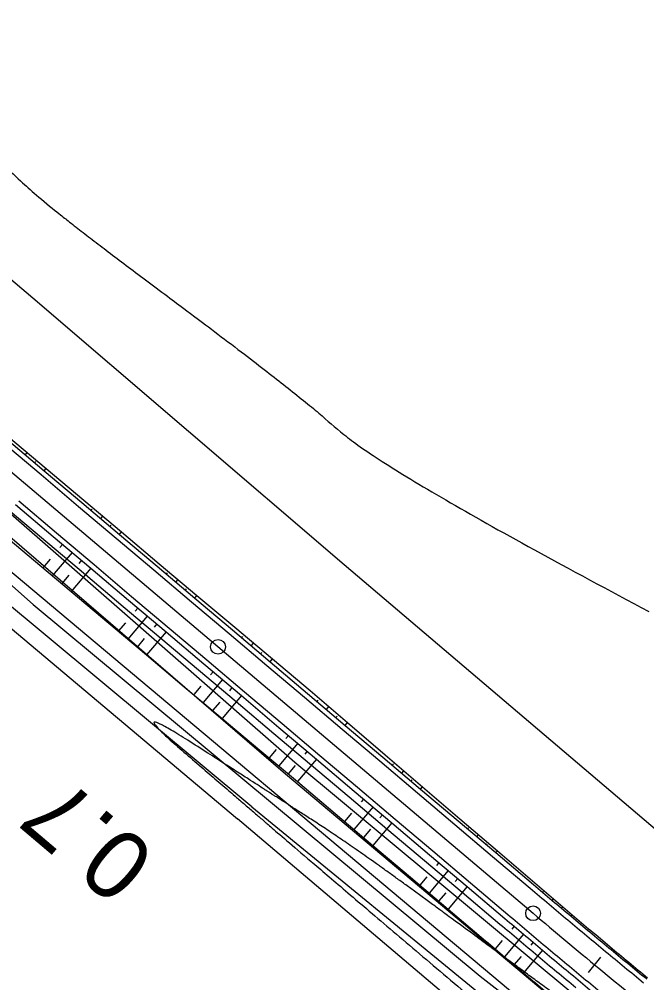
# Model space of a CAD drawing. Extents: x -495905 to -478420, y -1113297 to -1107716.
# Drawn here: x -481234.7 to -481171.1, y -1113103.8 to -1113006.1 of the extents above; entities that cross this region are included whole.
import ezdxf

# ---------------------------------------------------------------- set-up
doc = ezdxf.new("R2010")
doc.units = 0
for name, color, linetype in [('01_OBVOD PÚ', 7, 'Continuous'), ('07_VODOVOD', 7, 'Continuous'), ('2D_VRSTEVNICE', 7, 'Continuous'), ('C11_HATCH_SLOPE_L', 7, 'Continuous'), ('C11_HATCH_SLOPE_R', 7, 'Continuous'), ('C11_HECTOMETRY', 7, 'Continuous'), ('C11_HLBODY', 7, 'Continuous'), ('C11_HRANA_TELESO', 7, 'Continuous'), ('C11_KORUNA', 7, 'Continuous'), ('C11_OSA', 7, 'Continuous'), ('C11_PRIKOP', 7, 'Continuous'), ('C11_STANICENI', 7, 'Continuous'), ('C11_VOZOVKA', 7, 'Continuous'), ('C11_ZPEVKRAJ', 7, 'Continuous'), ('ODVODNĚNÍ PLOŠNÉ', 7, 'Continuous'), ('VYRAZNE_VRST', 7, 'Continuous'), ('zamereni', 7, 'Continuous')]:
    doc.layers.add(name, color=color, linetype=linetype)

msp = doc.modelspace()

# ---------------------------------------------------------------- linework, layer by layer
at = {"layer": '01_OBVOD PÚ'}
msp.add_line((-481246.55, -1113052.94), (-481180.78, -1113108.11), dxfattribs=at)
at = {"layer": '07_VODOVOD'}
msp.add_lwpolyline([(-481447.469, -1112865.773), (-481438.82, -1112866.211), (-481429.961, -1112867.07), (-481404.32, -1112889.15), (-481378.961, -1112910.98), (-481353.922, -1112932.449), (-481328.633, -1112953.9), (-481296.867, -1112980.631), (-481265.188, -1113007.369), (-481233.344, -1113034.369), (-481201.773, -1113061.42), (-481169.992, -1113088.439), (-481138.523, -1113115.131), (-481106.633, -1113142.02), (-481094.664, -1113152.178)], dxfattribs=at)
at = {"layer": '2D_VRSTEVNICE'}
msp.add_open_spline([(-481551.297, -1112756.923), (-481547.439, -1112761.88), (-481547.108, -1112762.465), (-481545.918, -1112763.498), (-481537.582, -1112762.562), (-481513.68, -1112779.11), (-481513.68, -1112779.11), (-481513.68, -1112779.11), (-481491.05, -1112801.053), (-481482.63, -1112813.077), (-481477.046, -1112818.516), (-481476.802, -1112818.754), (-481456.215, -1112823.288), (-481442.015, -1112835.857), (-481424.797, -1112850.416), (-481413.209, -1112859.511), (-481391.618, -1112878.033), (-481383.263, -1112885.765), (-481360.322, -1112899.498), (-481357.849, -1112904.163), (-481349.128, -1112925.411), (-481341.11, -1112928.517), (-481329.778, -1112937.87), (-481311.643, -1112957.652), (-481301.828, -1112966.078), (-481283.861, -1112978.008), (-481278.864, -1112980.296), (-481258.374, -1112999.066), (-481255.375, -1113002.958), (-481236.21, -1113021.081), (-481230.44, -1113026.215), (-481206.755, -1113043.848), (-481197.566, -1113052.007), (-481170.885, -1113066.189)], degree=2, dxfattribs=at)
at = {"layer": 'C11_HATCH_SLOPE_L'}
for p, q in [((-481234.114, -1113050.289), (-481233.919, -1113050.058)), ((-481233.16, -1113051.096), (-481233.061, -1113050.98)), ((-481232.962, -1113050.863), (-481232.962, -1113050.863)), ((-481232.205, -1113051.903), (-481232.006, -1113051.668)), ((-481227.434, -1113055.94), (-481227.33, -1113055.817)), ((-481227.226, -1113055.694), (-481227.226, -1113055.694)), ((-481226.479, -1113056.747), (-481226.27, -1113056.499)), ((-481225.314, -1113057.304), (-481225.314, -1113057.304)), ((-481225.525, -1113057.554), (-481225.42, -1113057.429)), ((-481224.57, -1113058.361), (-481224.357, -1113058.11)), ((-481219.577, -1113062.136), (-481219.577, -1113062.136)), ((-481219.799, -1113062.398), (-481219.688, -1113062.267)), ((-481218.844, -1113063.205), (-481218.621, -1113062.941)), ((-481217.89, -1113064.012), (-481217.778, -1113063.879)), ((-481217.665, -1113063.746), (-481217.665, -1113063.746)), ((-481216.936, -1113064.82), (-481216.709, -1113064.552)), ((-481212.164, -1113068.856), (-481212.046, -1113068.717)), ((-481211.928, -1113068.578), (-481211.928, -1113068.578)), ((-481211.209, -1113069.663), (-481210.972, -1113069.383)), ((-481210.255, -1113070.471), (-481210.136, -1113070.33)), ((-481210.016, -1113070.188), (-481210.016, -1113070.188)), ((-481209.301, -1113071.278), (-481209.06, -1113070.993)), ((-481204.529, -1113075.314), (-481204.407, -1113075.17)), ((-481204.285, -1113075.026), (-481204.285, -1113075.026)), ((-481203.574, -1113076.121), (-481203.334, -1113075.837)), ((-481202.62, -1113076.929), (-481202.502, -1113076.788)), ((-481202.383, -1113076.648), (-481202.383, -1113076.648)), ((-481201.666, -1113077.736), (-481201.432, -1113077.46)), ((-481196.894, -1113081.772), (-481196.789, -1113081.648)), ((-481196.683, -1113081.523), (-481196.683, -1113081.523)), ((-481195.94, -1113082.58), (-481195.733, -1113082.336)), ((-481194.985, -1113083.387), (-481194.884, -1113083.268)), ((-481194.784, -1113083.149), (-481194.784, -1113083.149)), ((-481194.031, -1113084.194), (-481193.834, -1113083.962)), ((-481189.259, -1113088.231), (-481189.172, -1113088.128)), ((-481189.086, -1113088.026), (-481189.086, -1113088.026)), ((-481188.305, -1113089.038), (-481188.136, -1113088.839)), ((-481187.35, -1113089.845), (-481187.268, -1113089.748)), ((-481187.187, -1113089.652), (-481187.187, -1113089.652)), ((-481186.396, -1113090.652), (-481186.237, -1113090.465)), ((-481181.624, -1113094.689), (-481181.556, -1113094.609)), ((-481181.489, -1113094.529), (-481181.489, -1113094.529)), ((-481180.671, -1113095.495), (-481180.541, -1113095.341)), ((-481179.718, -1113096.298), (-481179.656, -1113096.224)), ((-481179.593, -1113096.15), (-481179.593, -1113096.15)), ((-481178.764, -1113097.1), (-481178.644, -1113096.957)), ((-481173.974, -1113101.088), (-481173.924, -1113101.028)), ((-481173.874, -1113100.967), (-481173.874, -1113100.967)), ((-481173.012, -1113101.881), (-481172.916, -1113101.763)), ((-481172.049, -1113102.672), (-481172.002, -1113102.615)), ((-481171.956, -1113102.558), (-481171.956, -1113102.558))]:
    msp.add_line(p, q, dxfattribs=at)
at = {"layer": 'C11_HATCH_SLOPE_R'}
for p, q in [((-481229.385, -1113060.183), (-481231.389, -1113062.551)), ((-481230.34, -1113059.375), (-481230.612, -1113059.698)), ((-481231.615, -1113060.884), (-481232.345, -1113061.747)), ((-481228.431, -1113060.99), (-481228.702, -1113061.311)), ((-481227.477, -1113061.797), (-481229.476, -1113064.16)), ((-481229.703, -1113062.494), (-481230.432, -1113063.356)), ((-481222.705, -1113065.834), (-481222.972, -1113066.15)), ((-481221.75, -1113066.641), (-481223.736, -1113068.988)), ((-481223.966, -1113067.325), (-481224.692, -1113068.183)), ((-481220.796, -1113067.448), (-481221.062, -1113067.763)), ((-481222.054, -1113068.936), (-481222.779, -1113069.793)), ((-481219.842, -1113068.255), (-481221.823, -1113070.597)), ((-481215.07, -1113072.292), (-481215.333, -1113072.602)), ((-481216.317, -1113073.766), (-481217.038, -1113074.618)), ((-481214.116, -1113073.099), (-481216.081, -1113075.423)), ((-481213.161, -1113073.906), (-481213.423, -1113074.216)), ((-481212.207, -1113074.714), (-481214.168, -1113077.032)), ((-481214.404, -1113075.376), (-481215.124, -1113076.227)), ((-481207.435, -1113078.75), (-481207.693, -1113079.055)), ((-481206.481, -1113079.557), (-481208.416, -1113081.845)), ((-481208.664, -1113080.202), (-481209.377, -1113081.045)), ((-481205.526, -1113080.364), (-481205.783, -1113080.668)), ((-481204.572, -1113081.172), (-481206.495, -1113083.445)), ((-481206.748, -1113081.808), (-481207.456, -1113082.645)), ((-481199.8, -1113085.208), (-481200.053, -1113085.508)), ((-481201.022, -1113086.653), (-481201.738, -1113087.499)), ((-481198.846, -1113086.015), (-481200.783, -1113088.306)), ((-481196.937, -1113087.63), (-481198.875, -1113089.921)), ((-481197.891, -1113086.823), (-481198.143, -1113087.12)), ((-481199.112, -1113088.266), (-481199.829, -1113089.114)), ((-481191.211, -1113092.474), (-481193.15, -1113094.766)), ((-481192.165, -1113091.666), (-481192.414, -1113091.96)), ((-481193.383, -1113093.106), (-481194.104, -1113093.959)), ((-481190.256, -1113093.281), (-481190.503, -1113093.573)), ((-481189.302, -1113094.088), (-481191.242, -1113096.382)), ((-481191.473, -1113094.72), (-481192.196, -1113095.574)), ((-481184.53, -1113098.124), (-481184.774, -1113098.412)), ((-481183.574, -1113098.933), (-481185.513, -1113101.229)), ((-481185.744, -1113099.56), (-481186.471, -1113100.419)), ((-481182.616, -1113099.741), (-481182.857, -1113100.028)), ((-481183.825, -1113101.177), (-481184.551, -1113102.04)), ((-481181.656, -1113100.547), (-481183.588, -1113102.849))]:
    msp.add_line(p, q, dxfattribs=at)
at = {"layer": 'C11_HECTOMETRY'}
msp.add_circle((-481214.571, -1113069.767), 0.75, dxfattribs=at)
at = {"layer": 'C11_HLBODY'}
msp.add_circle((-481182.61, -1113096.802), 0.75, dxfattribs=at)
at = {"layer": 'C11_HRANA_TELESO'}
for p, q in [((-481235.831, -1113048.447), (-481232.006, -1113051.668)), ((-481232.006, -1113051.668), (-481228.182, -1113054.889)), ((-481228.182, -1113054.889), (-481224.357, -1113058.11)), ((-481237.127, -1113057.722), (-481233.302, -1113060.942)), ((-481224.357, -1113058.11), (-481220.533, -1113061.331)), ((-481233.302, -1113060.942), (-481229.476, -1113064.16)), ((-481220.533, -1113061.331), (-481216.709, -1113064.552)), ((-481229.476, -1113064.16), (-481225.649, -1113067.379)), ((-481216.709, -1113064.552), (-481212.885, -1113067.773)), ((-481225.649, -1113067.379), (-481221.823, -1113070.597)), ((-481212.885, -1113067.773), (-481209.06, -1113070.993)), ((-481221.823, -1113070.597), (-481217.995, -1113073.814)), ((-481209.06, -1113070.993), (-481205.236, -1113074.214)), ((-481217.995, -1113073.814), (-481214.168, -1113077.032)), ((-481205.236, -1113074.214), (-481201.432, -1113077.46)), ((-481214.168, -1113077.032), (-481210.337, -1113080.245)), ((-481201.432, -1113077.46), (-481197.633, -1113080.71)), ((-481210.337, -1113080.245), (-481206.495, -1113083.445)), ((-481197.633, -1113080.71), (-481193.834, -1113083.962)), ((-481206.495, -1113083.445), (-481202.692, -1113086.691)), ((-481193.834, -1113083.962), (-481190.036, -1113087.213)), ((-481202.692, -1113086.691), (-481198.875, -1113089.921)), ((-481190.036, -1113087.213), (-481186.237, -1113090.465)), ((-481198.875, -1113089.921), (-481195.058, -1113093.151)), ((-481186.237, -1113090.465), (-481182.439, -1113093.716)), ((-481195.058, -1113093.151), (-481191.242, -1113096.382)), ((-481191.242, -1113096.382), (-481187.425, -1113099.612))]:
    msp.add_line(p, q, dxfattribs=at)
for centre, radius, start, end in [((-479626.705, -1111275.844), 2392.69, 229.443117, 229.562619), ((-480662.911, -1112488.56), 797.576, 229.712358, 230.070464), ((-479627.561, -1111254.957), 2415.766, 229.7817, 229.900778), ((-480663.631, -1112487.93), 797.598, 230.139183, 230.497286), ((-480666.373, -1112485.661), 805.254, 230.036411, 230.394511)]:
    msp.add_arc(centre, radius, start, end, dxfattribs=at)
at = {"layer": 'C11_KORUNA'}
for p, q in [((-481236.023, -1113048.674), (-481232.205, -1113051.903)), ((-481232.205, -1113051.903), (-481228.388, -1113055.132)), ((-481235.112, -1113055.339), (-481231.294, -1113058.568)), ((-481228.388, -1113055.132), (-481224.57, -1113058.361)), ((-481231.294, -1113058.568), (-481227.477, -1113061.797)), ((-481224.57, -1113058.361), (-481220.753, -1113061.591)), ((-481227.477, -1113061.797), (-481223.659, -1113065.026)), ((-481220.753, -1113061.591), (-481216.936, -1113064.82)), ((-481223.659, -1113065.026), (-481219.842, -1113068.255)), ((-481216.936, -1113064.82), (-481213.118, -1113068.049)), ((-481213.118, -1113068.049), (-481209.301, -1113071.278)), ((-481219.842, -1113068.255), (-481216.024, -1113071.484)), ((-481216.024, -1113071.484), (-481212.207, -1113074.714)), ((-481209.301, -1113071.278), (-481205.483, -1113074.507)), ((-481212.207, -1113074.714), (-481208.389, -1113077.943)), ((-481205.483, -1113074.507), (-481201.666, -1113077.736)), ((-481201.666, -1113077.736), (-481197.848, -1113080.965)), ((-481208.389, -1113077.943), (-481204.572, -1113081.172)), ((-481204.572, -1113081.172), (-481200.754, -1113084.401)), ((-481197.848, -1113080.965), (-481194.031, -1113084.194)), ((-481200.754, -1113084.401), (-481196.937, -1113087.63)), ((-481194.031, -1113084.194), (-481190.213, -1113087.423)), ((-481196.937, -1113087.63), (-481193.12, -1113090.859)), ((-481190.213, -1113087.423), (-481186.396, -1113090.652)), ((-481193.12, -1113090.859), (-481189.302, -1113094.088)), ((-481186.396, -1113090.652), (-481182.578, -1113093.882)), ((-481189.302, -1113094.088), (-481185.485, -1113097.317))]:
    msp.add_line(p, q, dxfattribs=at)
for centre, radius, start, end in [((-479637.316, -1111266.367), 2393.25, 229.783661, 229.903153), ((-479631.514, -1111259.487), 2406.75, 229.783933, 229.903175), ((-480665.956, -1112486.009), 797.75, 229.997717, 230.355817), ((-480665.956, -1112486.009), 797.75, 230.355817, 230.713917), ((-480665.956, -1112486.009), 802.25, 229.997717, 230.355817), ((-480665.956, -1112486.009), 802.25, 230.355817, 230.713917)]:
    msp.add_arc(centre, radius, start, end, dxfattribs=at)
at = {"layer": 'C11_OSA'}
msp.add_line((-481263.983, -1113027.971), (-481182.61, -1113096.802), dxfattribs=at)
msp.add_arc((-480665.956, -1112486.009), 800, 229.772939, 231.016817, dxfattribs=at)
at = {"layer": 'C11_PRIKOP'}
for p, q in [((-481235.663, -1113055.991), (-481231.841, -1113059.214)), ((-481231.841, -1113059.214), (-481228.018, -1113062.438)), ((-481228.018, -1113062.438), (-481224.196, -1113065.661)), ((-481224.196, -1113065.661), (-481220.374, -1113068.884)), ((-481220.374, -1113068.884), (-481216.551, -1113072.108)), ((-481216.551, -1113072.108), (-481212.729, -1113075.331)), ((-481212.729, -1113075.331), (-481208.907, -1113078.554)), ((-481208.907, -1113078.554), (-481205.084, -1113081.777)), ((-481205.084, -1113081.777), (-481201.262, -1113085.001)), ((-481201.262, -1113085.001), (-481197.44, -1113088.224)), ((-481197.44, -1113088.224), (-481193.617, -1113091.447)), ((-481193.617, -1113091.447), (-481189.795, -1113094.671)), ((-481189.795, -1113094.671), (-481185.972, -1113097.894))]:
    msp.add_line(p, q, dxfattribs=at)
for centre, radius, start, end in [((-479633.34, -1111255.998), 2408.993, 229.870675, 229.989875), ((-480666.892, -1112485.229), 802.994, 230.084642, 230.442742)]:
    msp.add_arc(centre, radius, start, end, dxfattribs=at)
at = {"layer": 'C11_STANICENI'}
msp.add_line((-481177.008, -1113102.796), (-481175.732, -1113101.256), dxfattribs=at)
at = {"layer": 'C11_VOZOVKA'}
for p, q in [((-481236.346, -1113049.056), (-481232.528, -1113052.285)), ((-481232.528, -1113052.285), (-481228.711, -1113055.514)), ((-481234.789, -1113054.957), (-481230.971, -1113058.186)), ((-481228.711, -1113055.514), (-481224.893, -1113058.743)), ((-481230.971, -1113058.186), (-481227.154, -1113061.415)), ((-481224.893, -1113058.743), (-481221.076, -1113061.972)), ((-481227.154, -1113061.415), (-481223.336, -1113064.645)), ((-481221.076, -1113061.972), (-481217.258, -1113065.201)), ((-481223.336, -1113064.645), (-481219.519, -1113067.874)), ((-481217.258, -1113065.201), (-481213.441, -1113068.431)), ((-481219.519, -1113067.874), (-481215.701, -1113071.103)), ((-481213.441, -1113068.431), (-481209.624, -1113071.66)), ((-481215.701, -1113071.103), (-481211.884, -1113074.332)), ((-481209.624, -1113071.66), (-481205.806, -1113074.889)), ((-481211.884, -1113074.332), (-481208.066, -1113077.561)), ((-481205.806, -1113074.889), (-481201.989, -1113078.118)), ((-481208.066, -1113077.561), (-481204.249, -1113080.79)), ((-481201.989, -1113078.118), (-481198.171, -1113081.347)), ((-481204.249, -1113080.79), (-481200.432, -1113084.019)), ((-481198.171, -1113081.347), (-481194.354, -1113084.576)), ((-481200.432, -1113084.019), (-481196.614, -1113087.248)), ((-481194.354, -1113084.576), (-481190.536, -1113087.805)), ((-481196.614, -1113087.248), (-481192.797, -1113090.477)), ((-481190.536, -1113087.805), (-481186.719, -1113091.034)), ((-481192.797, -1113090.477), (-481188.979, -1113093.706)), ((-481186.719, -1113091.034), (-481182.901, -1113094.263)), ((-481188.979, -1113093.706), (-481185.162, -1113096.935))]:
    msp.add_line(p, q, dxfattribs=at)
for centre, radius, start, end in [((-479636.671, -1111265.603), 2394.75, 229.783692, 229.903156), ((-479632.159, -1111260.251), 2405.25, 229.783903, 229.903172), ((-480665.956, -1112486.009), 798.25, 229.997717, 230.355817), ((-480665.956, -1112486.009), 801.75, 229.997717, 230.355817), ((-480665.956, -1112486.009), 798.25, 230.355817, 230.713917), ((-480665.956, -1112486.009), 801.75, 230.355817, 230.713917)]:
    msp.add_arc(centre, radius, start, end, dxfattribs=at)
at = {"layer": 'C11_ZPEVKRAJ'}
for p, q in [((-481236.346, -1113049.056), (-481232.528, -1113052.285)), ((-481232.528, -1113052.285), (-481228.711, -1113055.514)), ((-481234.789, -1113054.957), (-481230.971, -1113058.186)), ((-481228.711, -1113055.514), (-481224.893, -1113058.743)), ((-481230.971, -1113058.186), (-481227.154, -1113061.415)), ((-481224.893, -1113058.743), (-481221.076, -1113061.972)), ((-481227.154, -1113061.415), (-481223.336, -1113064.645)), ((-481221.076, -1113061.972), (-481217.258, -1113065.201)), ((-481223.336, -1113064.645), (-481219.519, -1113067.874)), ((-481217.258, -1113065.201), (-481213.441, -1113068.431)), ((-481219.519, -1113067.874), (-481215.701, -1113071.103)), ((-481213.441, -1113068.431), (-481209.624, -1113071.66)), ((-481215.701, -1113071.103), (-481211.884, -1113074.332)), ((-481209.624, -1113071.66), (-481205.806, -1113074.889)), ((-481211.884, -1113074.332), (-481208.066, -1113077.561)), ((-481205.806, -1113074.889), (-481201.989, -1113078.118)), ((-481208.066, -1113077.561), (-481204.249, -1113080.79)), ((-481201.989, -1113078.118), (-481198.171, -1113081.347)), ((-481204.249, -1113080.79), (-481200.432, -1113084.019)), ((-481198.171, -1113081.347), (-481194.354, -1113084.576)), ((-481200.432, -1113084.019), (-481196.614, -1113087.248)), ((-481194.354, -1113084.576), (-481190.536, -1113087.805)), ((-481196.614, -1113087.248), (-481192.797, -1113090.477)), ((-481190.536, -1113087.805), (-481186.719, -1113091.034)), ((-481192.797, -1113090.477), (-481188.979, -1113093.706)), ((-481186.719, -1113091.034), (-481182.901, -1113094.263)), ((-481188.979, -1113093.706), (-481185.162, -1113096.935))]:
    msp.add_line(p, q, dxfattribs=at)
for centre, radius, start, end in [((-479636.671, -1111265.603), 2394.75, 229.783692, 229.903156), ((-479632.159, -1111260.251), 2405.25, 229.783903, 229.903172), ((-480665.956, -1112486.009), 798.25, 229.997717, 230.355817), ((-480665.956, -1112486.009), 801.75, 229.997717, 230.355817), ((-480665.956, -1112486.009), 798.25, 230.355817, 230.713917), ((-480665.956, -1112486.009), 801.75, 230.355817, 230.713917)]:
    msp.add_arc(centre, radius, start, end, dxfattribs=at)
at = {"layer": 'ODVODNĚNÍ PLOŠNÉ'}
msp.add_lwpolyline([(-481426.163, -1112884.939), (-481383.761, -1112925.833), (-481349.627, -1112963.597), (-481309.8, -1112998.788), (-481273.868, -1113029.496), (-481233.31, -1113065.479), (-481187.988, -1113103.18), (-481112.706, -1113161.677), (-481093.986, -1113137.728), (-481062.378, -1113109.201), (-481034.559, -1113086.634), (-481009.153, -1113073.898), (-480966.253, -1113062.369), (-481002.166, -1113037.772), (-481044.219, -1113007.584), (-481079.029, -1112980.74), (-481118.73, -1112955.482), (-481144.715, -1112930.517), (-481180.628, -1112905.92), (-481223.178, -1112868.839)], dxfattribs=at)
at = {"layer": 'VYRAZNE_VRST'}
msp.add_open_spline([(-481080.986, -1113179.916), (-481076.291, -1113182.753), (-481069.758, -1113178.019), (-481084.381, -1113191.153), (-481107.73, -1113171.889), (-481114.367, -1113165.891), (-481119.705, -1113161.542), (-481130.908, -1113151.626), (-481136.061, -1113147.729), (-481145.782, -1113140.954), (-481155.078, -1113133.35), (-481182.848, -1113110.513), (-481205.929, -1113090.878), (-481211.371, -1113086.181), (-481224.584, -1113074.808), (-481209.599, -1113084.393), (-481209.535, -1113084.442), (-481200.765, -1113090.066), (-481186.505, -1113100.535), (-481179.08, -1113106.02), (-481163.408, -1113117.216), (-481140.99, -1113131.036), (-481138.357, -1113133.648), (-481125.591, -1113145.014), (-481123.828, -1113146.052), (-481107.56, -1113157.639), (-481080.986, -1113179.916)], degree=2, dxfattribs=at)
at = {"layer": 'zamereni'}
for p, q in [((-481243.67, -1113049.24), (-481206.79, -1113081.48)), ((-481207.73, -1113082.7), (-481244.94, -1113050.7)), ((-481211.14, -1113085.99), (-481248.11, -1113055.24)), ((-481249.23, -1113056.41), (-481212.61, -1113087.21)), ((-481206.79, -1113081.48), (-481178.38, -1113105.1)), ((-481179.43, -1113106.48), (-481207.73, -1113082.7)), ((-481211.14, -1113085.99), (-481182.19, -1113109.71)), ((-481183.78, -1113111.65), (-481212.61, -1113087.21))]:
    msp.add_line(p, q, dxfattribs=at)

# ---------------------------------------------------------------- texts
at = {"layer": 'C11_HECTOMETRY'}
msp.add_text('0.7', height=7, rotation=139.72731, dxfattribs=at).set_placement((-481220.589, -1113090.881))

doc.saveas('drawing.dxf')
